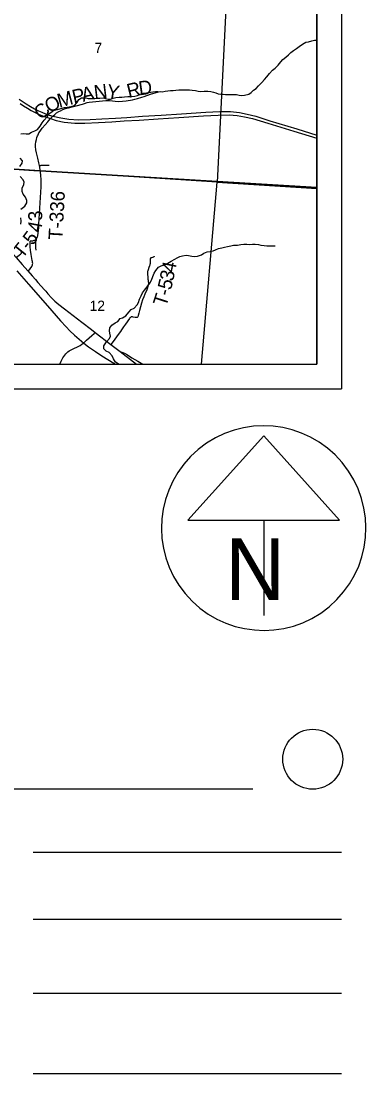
# Model space of a CAD drawing. Extents: x 39.8 to 73.8, y 13 to 35.
# Drawn here: x 47.463 to 48.862, y 24.187 to 28.456 of the extents above; entities that cross this region are included whole.
import ezdxf

# ---------------------------------------------------------------- set-up
doc = ezdxf.new("R2010")
doc.units = 0
for name, color, linetype in [('GM_X_Corporation', 7, 'Continuous'), ('GM_X_County_Road', 7, 'Continuous'), ('GM_X_Minor_River', 7, 'Continuous'), ('GM_X_Rail_Line', 7, 'Continuous'), ('GM_X_Section_Text', 7, 'Continuous'), ('GM_X_Township_Road', 7, 'Continuous'), ('GM_X_Township_Road_Text', 7, 'Continuous'), ('GM_X_US_Route', 7, 'Continuous'), ('SH_Data', 7, 'Continuous'), ('TX_P_1', 7, 'Continuous')]:
    doc.layers.add(name, color=color, linetype=linetype)

msp = doc.modelspace()

# ---------------------------------------------------------------- linework, layer by layer
at = {"layer": 'GM_X_Corporation'}
msp.add_lwpolyline([(47.095, 27.8783), (47.5149, 27.8498), (47.5414, 27.8484), (48.663, 27.7809), (48.663, 33.865), (43.6158, 33.865)], dxfattribs=at)
for points in [[(47.3001, 28.9116), (48.3118, 28.8573), (48.2586, 27.803), (47.2222, 27.869), (47.3019, 28.7918)], [(48.663, 27.7774), (48.663, 28.8384), (48.3118, 28.8573), (48.2586, 27.803)], [(43.1433, 27.065), (48.663, 27.065), (48.663, 27.7809), (47.5414, 27.8484), (47.5149, 27.8498), (47.095, 27.8783), (46.7905, 27.899), (46.7775, 27.8998), (46.7316, 27.9029), (46.6011, 27.9118), (46.1767, 27.9406), (45.3064, 27.9996), (44.1422, 28.0786), (44.127, 28.0796), (43.9992, 28.0883), (43.2131, 28.1416)], [(47.1823, 27.065), (48.1955, 27.065), (48.2586, 27.803), (47.2222, 27.869)]]:
    msp.add_lwpolyline(points, close=True, dxfattribs=at)
at = {"layer": 'GM_X_County_Road'}
for points in [[(47.103, 27.8703), (47.147, 27.8315), (47.1538, 27.8254), (47.171, 27.8122), (47.1752, 27.8091), (47.206, 27.7863), (47.2181, 27.7764), (47.2293, 27.7655), (47.246, 27.747), (47.3024, 27.6807), (47.31, 27.6705), (47.313, 27.6663), (47.3285, 27.642), (47.3556, 27.5967), (47.3644, 27.5839), (47.3742, 27.572), (47.3934, 27.5518), (47.4059, 27.5388), (47.4193, 27.5249), (47.4442, 27.4966), (47.4499, 27.4898), (47.4601, 27.4784), (47.4682, 27.4692), (47.4905, 27.4438)], [(47.4905, 27.4438), (47.5082, 27.4236), (47.5221, 27.4078), (47.532, 27.3963), (47.5445, 27.3818), (47.5586, 27.3658), (47.5633, 27.3604)], [(47.5633, 27.3604), (47.5726, 27.3498), (47.5864, 27.3341), (47.6003, 27.3209), (47.6161, 27.307), (47.6391, 27.2892), (47.7096, 27.235), (47.7492, 27.2049), (47.7646, 27.193), (47.8275, 27.1447), (47.8656, 27.1157), (47.9321, 27.065)], [(47.6207, 27.065), (47.6262, 27.0774), (47.6302, 27.0858), (47.6333, 27.0912), (47.6367, 27.0965), (47.6403, 27.1015), (47.6443, 27.1064), (47.6487, 27.1109), (47.6534, 27.1151), (47.6585, 27.1188), (47.6638, 27.122), (47.6749, 27.1277), (47.6945, 27.1369), (47.7026, 27.1413), (47.7103, 27.1464), (47.7177, 27.152), (47.7294, 27.1621), (47.75, 27.1808), (47.7596, 27.1888), (47.7646, 27.193)]]:
    msp.add_lwpolyline(points, dxfattribs=at)
at = {"layer": 'GM_X_Minor_River'}
for p, q in [((48.2646, 27.5333), (48.2771, 27.5368)), ((48.2771, 27.5368), (48.288, 27.5388)), ((48.288, 27.5388), (48.3009, 27.5416)), ((48.3009, 27.5416), (48.3141, 27.5451)), ((48.3141, 27.5451), (48.3254, 27.5475)), ((48.3254, 27.5475), (48.3409, 27.548)), ((48.3409, 27.548), (48.3553, 27.55)), ((48.3553, 27.55), (48.3674, 27.5509)), ((48.3674, 27.5509), (48.3787, 27.5518)), ((48.3787, 27.5518), (48.3889, 27.5503)), ((48.3889, 27.5503), (48.4026, 27.5508)), ((48.4026, 27.5508), (48.4131, 27.5521)), ((48.4131, 27.5521), (48.4268, 27.5499)), ((48.4268, 27.5499), (48.4366, 27.5474)), ((48.4366, 27.5474), (48.4488, 27.5459)), ((48.4488, 27.5459), (48.4605, 27.5449)), ((48.4605, 27.5449), (48.4707, 27.545)), ((48.4707, 27.545), (48.4809, 27.5447)), ((48.4809, 27.5447), (48.4942, 27.5445)), ((48.0868, 27.4904), (48.0966, 27.4958)), ((48.0966, 27.4958), (48.1071, 27.5008)), ((48.1071, 27.5008), (48.1184, 27.5047)), ((48.1184, 27.5047), (48.1324, 27.5074)), ((48.1324, 27.5074), (48.1419, 27.5053)), ((48.1419, 27.5053), (48.1555, 27.5027)), ((48.1555, 27.5027), (48.1684, 27.5013)), ((48.1684, 27.5013), (48.1797, 27.5026)), ((48.1797, 27.5026), (48.1948, 27.508)), ((48.1948, 27.508), (48.2046, 27.5145)), ((48.2046, 27.5145), (48.2178, 27.52)), ((48.2178, 27.52), (48.2306, 27.5216)), ((48.2306, 27.5216), (48.2427, 27.524)), ((48.2427, 27.524), (48.2525, 27.5279)), ((48.2525, 27.5279), (48.2646, 27.5333)), ((48.01, 27.4442), (48.0208, 27.4579)), ((48.0208, 27.4579), (48.0321, 27.463)), ((48.0321, 27.463), (48.045, 27.4672)), ((48.045, 27.4672), (48.0593, 27.4746)), ((48.0593, 27.4746), (48.0721, 27.4819)), ((48.0721, 27.4819), (48.0868, 27.4904)), ((47.9854, 27.3932), (47.9921, 27.4057)), ((47.9921, 27.4057), (47.9981, 27.4198)), ((47.9981, 27.4198), (48.0033, 27.4339)), ((48.0033, 27.4339), (48.01, 27.4442)), ((47.9566, 27.3543), (47.9637, 27.3653)), ((47.9637, 27.3653), (47.9753, 27.3791)), ((47.9753, 27.3791), (47.9854, 27.3932)), ((47.9392, 27.3147), (47.9432, 27.3291)), ((47.9432, 27.3291), (47.9503, 27.3417)), ((47.9503, 27.3417), (47.9566, 27.3543)), ((47.901, 27.2753), (47.9103, 27.286)), ((47.9103, 27.286), (47.9224, 27.2918)), ((47.9224, 27.2918), (47.9344, 27.3052)), ((47.9344, 27.3052), (47.9392, 27.3147)), ((47.8449, 27.2327), (47.8555, 27.2381)), ((47.8555, 27.2381), (47.8649, 27.2496)), ((47.8649, 27.2496), (47.8747, 27.2527)), ((47.8747, 27.2527), (47.8878, 27.2604)), ((47.8878, 27.2604), (47.901, 27.2753)), ((47.8218, 27.2007), (47.8232, 27.2125)), ((47.8241, 27.1909), (47.8218, 27.2007)), ((47.8232, 27.2125), (47.8318, 27.2224)), ((47.8318, 27.2224), (47.8449, 27.2327)), ((47.7992, 27.1399), (47.8104, 27.1551)), ((47.8104, 27.1551), (47.8224, 27.1689)), ((47.8224, 27.1689), (47.8261, 27.1788)), ((47.8261, 27.1788), (47.8241, 27.1909)), ((47.7989, 27.1277), (47.7992, 27.1399)), ((47.8081, 27.1172), (47.7989, 27.1277)), ((47.8214, 27.1116), (47.8081, 27.1172)), ((47.8325, 27.0992), (47.8214, 27.1116)), ((47.8386, 27.0872), (47.8325, 27.0992)), ((47.8471, 27.0736), (47.8386, 27.0872)), ((47.857, 27.0665), (47.8471, 27.0736)), ((47.8596, 27.065), (47.857, 27.0665))]:
    msp.add_line(p, q, dxfattribs=at)
for points in [[(48.557, 28.3283), (48.569, 28.3368), (48.5807, 28.3448), (48.592, 28.3525), (48.6051, 28.3621), (48.6187, 28.3702), (48.6296, 28.3722), (48.6428, 28.3765), (48.6542, 28.3785), (48.663, 28.3789)], [(47.4625, 27.9985), (47.4735, 27.9997), (47.4845, 27.9987), (47.4951, 27.9984), (47.5056, 28.0057), (47.5192, 28.0112), (47.5301, 28.0158), (47.541, 28.0295), (47.5496, 28.0429), (47.557, 28.0539), (47.5686, 28.0684), (47.5761, 28.0803), (47.5893, 28.0895), (47.5991, 28.0949), (47.6115, 28.0969), (47.6247, 28.1012), (47.6395, 28.1059), (47.6508, 28.1063), (47.6667, 28.1099), (47.6799, 28.1134), (47.6896, 28.1245), (47.6975, 28.1375), (47.7091, 28.1451), (47.7261, 28.1445), (47.736, 28.1427), (47.75, 28.1425), (47.7606, 28.1426), (47.7712, 28.1438), (47.7829, 28.1439), (47.7965, 28.1452), (47.806, 28.1422), (47.8166, 28.1397), (47.8268, 28.1394), (47.8374, 28.1429), (47.8476, 28.146), (47.8608, 28.1473), (47.8718, 28.1478), (47.8824, 28.1482), (47.896, 28.1499), (47.9104, 28.1496), (47.9247, 28.1517), (47.9353, 28.1537), (47.9481, 28.1591), (47.9598, 28.1633), (47.9723, 28.1654), (47.9833, 28.1666), (47.9972, 28.1694), (48.0086, 28.1702), (48.0188, 28.1699), (48.0354, 28.1693), (48.0483, 28.1717), (48.0585, 28.1733), (48.0695, 28.1746), (48.0801, 28.1747), (48.0918, 28.1759), (48.1035, 28.1772), (48.1167, 28.1777), (48.1304, 28.177), (48.1466, 28.1768), (48.158, 28.1761), (48.1709, 28.1744), (48.1815, 28.1718), (48.1925, 28.1708), (48.2065, 28.1713), (48.2208, 28.1722), (48.2333, 28.17), (48.2436, 28.1682), (48.2531, 28.1645), (48.2629, 28.1612), (48.2732, 28.1598), (48.283, 28.1591), (48.2932, 28.1584), (48.3091, 28.1582), (48.3239, 28.158), (48.3371, 28.1577), (48.3477, 28.1559), (48.3572, 28.1545), (48.3697, 28.1553), (48.3867, 28.1597), (48.3964, 28.1662), (48.4066, 28.1754), (48.4164, 28.183), (48.4261, 28.1937), (48.4396, 28.2075), (48.4512, 28.2194), (48.4606, 28.2304), (48.4707, 28.243), (48.4838, 28.2564), (48.4936, 28.2648), (48.5063, 28.2771), (48.5164, 28.2904), (48.5258, 28.3004), (48.5371, 28.31), (48.548, 28.3188), (48.557, 28.3283)], [(47.458, 27.8658), (47.4674, 27.8792), (47.4692, 27.8887), (47.4604, 27.9)], [(47.4629, 27.6935), (47.4787, 27.7061), (47.4869, 27.7191), (47.4872, 27.7285), (47.4818, 27.7421), (47.4722, 27.7546), (47.4676, 27.7647), (47.4679, 27.778), (47.4742, 27.7929), (47.4764, 27.8031), (47.4717, 27.8129), (47.4603, 27.8261)], [(47.4631, 27.6328), (47.4637, 27.6453), (47.4629, 27.6586)]]:
    msp.add_lwpolyline(points, dxfattribs=at)
at = {"layer": 'GM_X_Rail_Line'}
msp.add_lwpolyline([(47.4458, 27.4438), (47.4932, 27.3895), (47.5705, 27.3009), (47.6227, 27.2412), (47.6458, 27.2163), (47.6612, 27.2005), (47.68, 27.1832), (47.7174, 27.1506), (47.737, 27.1357), (47.7647, 27.1162), (47.7904, 27.0994), (47.8399, 27.0694), (47.8471, 27.065)], dxfattribs=at)
at = {"layer": 'GM_X_Township_Road'}
for points in [[(47.5761, 28.0523), (47.5832, 28.0605), (47.5923, 28.0703), (47.5998, 28.0776), (47.6072, 28.0835), (47.6168, 28.0893), (47.6227, 28.0924), (47.6333, 28.0974), (47.644, 28.1013), (47.6553, 28.1048), (47.6704, 28.1082), (47.6866, 28.1122), (47.7122, 28.1189), (47.7204, 28.1217), (47.7311, 28.1258), (47.7392, 28.1277), (47.8069, 28.1336), (47.8221, 28.1339), (47.8338, 28.1329), (47.8447, 28.1314), (47.8457, 28.1313)], [(47.8457, 28.1313), (47.8592, 28.1305), (47.8748, 28.1309), (47.8903, 28.1326), (47.9148, 28.1369), (47.9247, 28.1391)], [(47.9247, 28.1391), (47.9356, 28.1416), (47.9534, 28.1471), (47.9629, 28.1503)], [(47.9629, 28.1503), (47.9887, 28.159), (48.0203, 28.1685)], [(48.0203, 28.1685), (48.0212, 28.1688), (48.0301, 28.1705)], [(47.5398, 27.861), (47.5397, 27.862), (47.5383, 27.8698), (47.5354, 27.8819), (47.531, 27.9005), (47.5258, 27.922), (47.5231, 27.9341), (47.522, 27.9473), (47.5224, 27.9562), (47.5237, 27.967), (47.5255, 27.9761), (47.5279, 27.9843), (47.5305, 27.9913), (47.5322, 27.9953), (47.5358, 28.0025), (47.5403, 28.0101), (47.5493, 28.0216), (47.5605, 28.035), (47.5716, 28.0472), (47.5761, 28.0523)], [(47.5356, 27.6319), (47.5446, 27.7835), (47.5451, 27.7995), (47.5449, 27.8144), (47.5441, 27.8286), (47.5421, 27.8467), (47.5398, 27.861)], [(47.5383, 27.8698), (47.5431, 27.8708), (47.5451, 27.8711), (47.5476, 27.8713), (47.5501, 27.8715), (47.5532, 27.8716), (47.558, 27.8716), (47.578, 27.8711)], [(47.4997, 27.5623), (47.4998, 27.5629), (47.5, 27.5635), (47.5001, 27.5637), (47.5003, 27.564), (47.5006, 27.5642), (47.5012, 27.5644), (47.5023, 27.5646), (47.5046, 27.5649), (47.5091, 27.5653), (47.511, 27.5656), (47.5134, 27.5661), (47.5171, 27.5671), (47.52, 27.5683), (47.5229, 27.5703), (47.5247, 27.5721), (47.5262, 27.5734), (47.528, 27.5758), (47.5292, 27.5784), (47.5303, 27.5821), (47.5309, 27.5848), (47.5348, 27.6189), (47.5356, 27.6319)], [(47.5089, 27.4847), (47.5072, 27.4927), (47.5042, 27.509), (47.5021, 27.5268), (47.5009, 27.5403), (47.5, 27.5537), (47.4999, 27.5548), (47.4997, 27.5615), (47.4997, 27.5623)], [(47.5247, 27.5266), (47.5243, 27.5282), (47.524, 27.5301), (47.5237, 27.5326), (47.5234, 27.5374), (47.5233, 27.5402), (47.5234, 27.5429), (47.5238, 27.5535), (47.5237, 27.5556), (47.5236, 27.5577), (47.5234, 27.5591), (47.5231, 27.5607), (47.5225, 27.5623), (47.52, 27.5683)], [(47.4442, 27.4966), (47.4491, 27.5008), (47.4577, 27.5081), (47.4615, 27.5115), (47.4633, 27.5134), (47.4649, 27.5152), (47.4653, 27.516), (47.4656, 27.5169), (47.4656, 27.5176), (47.4655, 27.5186), (47.4653, 27.5194), (47.4647, 27.5204), (47.4641, 27.5214), (47.4631, 27.5228), (47.4621, 27.5238), (47.4609, 27.5249), (47.4595, 27.5263), (47.4587, 27.5273), (47.4579, 27.5286), (47.4573, 27.5297), (47.457, 27.5304), (47.4569, 27.5318)], [(48.0036, 27.5028), (48.0026, 27.501), (48.0016, 27.4999), (48.0004, 27.4989), (47.9988, 27.4981), (47.997, 27.4974), (47.992, 27.496), (47.99, 27.4954), (47.9888, 27.4946), (47.9878, 27.4933), (47.9872, 27.4917), (47.9868, 27.4898), (47.9866, 27.4857), (47.9867, 27.4807), (47.9866, 27.4727), (47.9863, 27.4694), (47.9857, 27.467), (47.9846, 27.4636), (47.982, 27.4565), (47.9788, 27.448), (47.9775, 27.444), (47.9768, 27.4407), (47.9763, 27.4376), (47.9761, 27.4347), (47.9762, 27.4314), (47.9767, 27.4274), (47.9773, 27.42), (47.9778, 27.4131), (47.9782, 27.4091), (47.9788, 27.4049), (47.9796, 27.3999), (47.9801, 27.3961), (47.9803, 27.393), (47.9793, 27.3863), (47.978, 27.3802), (47.9764, 27.3749), (47.9729, 27.3666), (47.9653, 27.3494), (47.9608, 27.3384), (47.9561, 27.3263), (47.9518, 27.3121), (47.9436, 27.2823), (47.9412, 27.2721), (47.939, 27.2622), (47.9381, 27.2589), (47.9373, 27.2574), (47.9359, 27.2558), (47.9343, 27.2547), (47.9326, 27.254), (47.9305, 27.2536), (47.9285, 27.2536), (47.9263, 27.254), (47.9181, 27.2561), (47.9153, 27.2566), (47.9129, 27.2567), (47.9106, 27.2564), (47.9088, 27.2557), (47.9069, 27.2545), (47.9048, 27.2526), (47.9026, 27.25), (47.8865, 27.2274), (47.879, 27.2166), (47.8711, 27.2047), (47.8663, 27.1974), (47.8616, 27.1912), (47.8323, 27.1513), (47.8275, 27.1447)], [(47.4905, 27.4438), (47.4986, 27.4504), (47.5044, 27.4568), (47.5068, 27.4605), (47.5085, 27.4639), (47.5096, 27.4673), (47.5103, 27.4701), (47.5105, 27.4737), (47.5102, 27.4772), (47.5098, 27.4807), (47.5089, 27.4847)], [(47.8656, 27.1157), (47.8726, 27.1137), (47.8829, 27.1097), (47.8952, 27.1033), (47.9133, 27.0912), (47.9365, 27.0768), (47.9577, 27.065)]]:
    msp.add_lwpolyline(points, dxfattribs=at)
at = {"layer": 'GM_X_US_Route'}
for points in [[(47.4554, 28.1399), (47.468, 28.1307), (47.4835, 28.1203), (47.5016, 28.1094), (47.5174, 28.1006), (47.5335, 28.0926), (47.5472, 28.0864), (47.5622, 28.0804), (47.5768, 28.0751), (47.5923, 28.0703), (47.625, 28.0636), (47.657, 28.0578), (47.6964, 28.0553), (47.7438, 28.057), (47.7913, 28.06), (47.847, 28.0629), (47.893, 28.0655), (47.956, 28.0702), (48.0315, 28.0745), (48.1144, 28.08), (48.2131, 28.087), (48.2692, 28.09), (48.3132, 28.09), (48.3498, 28.0855), (48.381, 28.0792), (48.4151, 28.0698), (48.4729, 28.0521), (48.5823, 28.0184), (48.663, 27.9939)], [(47.4591, 28.1222), (47.4739, 28.112), (47.4891, 28.1024), (47.5041, 28.0938), (47.5184, 28.0863), (47.5341, 28.0789), (47.5506, 28.0719), (47.5669, 28.0658), (47.5832, 28.0605), (47.6062, 28.0527), (47.6388, 28.0457), (47.6811, 28.042), (47.7222, 28.0416), (47.7777, 28.045), (47.8312, 28.048), (47.8817, 28.0514), (47.9425, 28.0548), (48.0196, 28.0596), (48.1033, 28.0649), (48.2027, 28.0717), (48.2624, 28.0741), (48.307, 28.0753), (48.34, 28.0728), (48.3701, 28.0683), (48.4019, 28.0612), (48.4642, 28.0427), (48.5697, 28.0094), (48.663, 27.9815)]]:
    msp.add_lwpolyline(points, dxfattribs=at)
at = {"layer": 'SH_Data'}
for p, q in [((48.763, 33.965), (48.763, 26.965)), ((48.663, 33.865), (48.663, 27.065)), ((41.863, 27.065), (48.663, 27.065)), ((41.763, 26.965), (48.763, 26.965)), ((48.4475, 26.774), (48.1399, 26.4328)), ((48.7551, 26.4328), (48.4475, 26.774)), ((48.1399, 26.4328), (48.7551, 26.4328)), ((48.4475, 26.4328), (48.4475, 26.046)), ((48.4475, 26.4003), (48.4475, 26.4003)), ((48.4475, 26.4003), (48.4475, 26.4003)), ((48.4034, 25.3416), (44.2567, 25.3416)), ((48.763, 25.0857), (47.513, 25.0857)), ((48.763, 24.814), (47.513, 24.814)), ((48.763, 24.514), (47.513, 24.514)), ((48.763, 24.1873), (47.513, 24.1873))]:
    msp.add_line(p, q, dxfattribs=at)
msp.add_arc((48.4475, 26.4003), 0.4148, 129.7798, 129.7633, dxfattribs=at)
at = {"layer": 'TX_P_1'}
msp.add_circle((48.6464, 25.4632), 0.1215, dxfattribs=at)

# ---------------------------------------------------------------- texts
at = {"layer": 'GM_X_Section_Text'}
for s, height, p in [('7', 0.0419, (47.7611, 28.3259)), ('12', 0.04186, (47.7415, 27.2807))]:
    msp.add_text(s, height=height, rotation=0, dxfattribs=at).set_placement(p)
at = {"layer": 'GM_X_Township_Road_Text'}
for s, height, rotation, p in [('M', 0.0568, 15.1453, (47.6184, 28.1039)), ('P', 0.0568, 12.7963, (47.6773, 28.1199)), ('A', 0.0568, 12.7074, (47.7146, 28.1284)), ('N', 0.0568, 6.8431, (47.7619, 28.1391)), ('Y', 0.0568, 350.8694, (47.8074, 28.1451)), ('R', 0.0568, 13.9548, (47.9002, 28.1437)), ('D', 0.0568, 8.11, (47.944, 28.1546)), ('O', 0.0568, 28.0706, (47.5774, 28.0816)), ('C', 0.0568, 41.006, (47.545, 28.0529)), ('T-336', 0.05682, 86.913, (47.6308, 27.5675)), ('3', 0.0568, 94.116, (47.5507, 27.6474)), ('4', 0.0568, 78.9309, (47.543, 27.5967)), ('5', 0.0568, 53.1908, (47.5108, 27.5434)), ('T', 0.0568, 51.3496, (47.4685, 27.4904)), ('-', 0.0568, 51.4694, (47.4952, 27.5237)), ('4', 0.0568, 78.7444, (48.0872, 27.4334)), ('5', 0.0568, 76.5583, (48.0715, 27.3627)), ('3', 0.0568, 78.2768, (48.08, 27.3986)), ('-', 0.0568, 74.7662, (48.0649, 27.3383)), ('T', 0.0568, 72.0787, (48.051, 27.2951))]:
    msp.add_text(s, height=height, rotation=rotation, dxfattribs=at).set_placement(p)
at = {"layer": 'SH_Data'}
msp.add_text('N', height=0.25, dxfattribs=at).set_placement((48.2922, 26.109))

doc.saveas('drawing.dxf')
